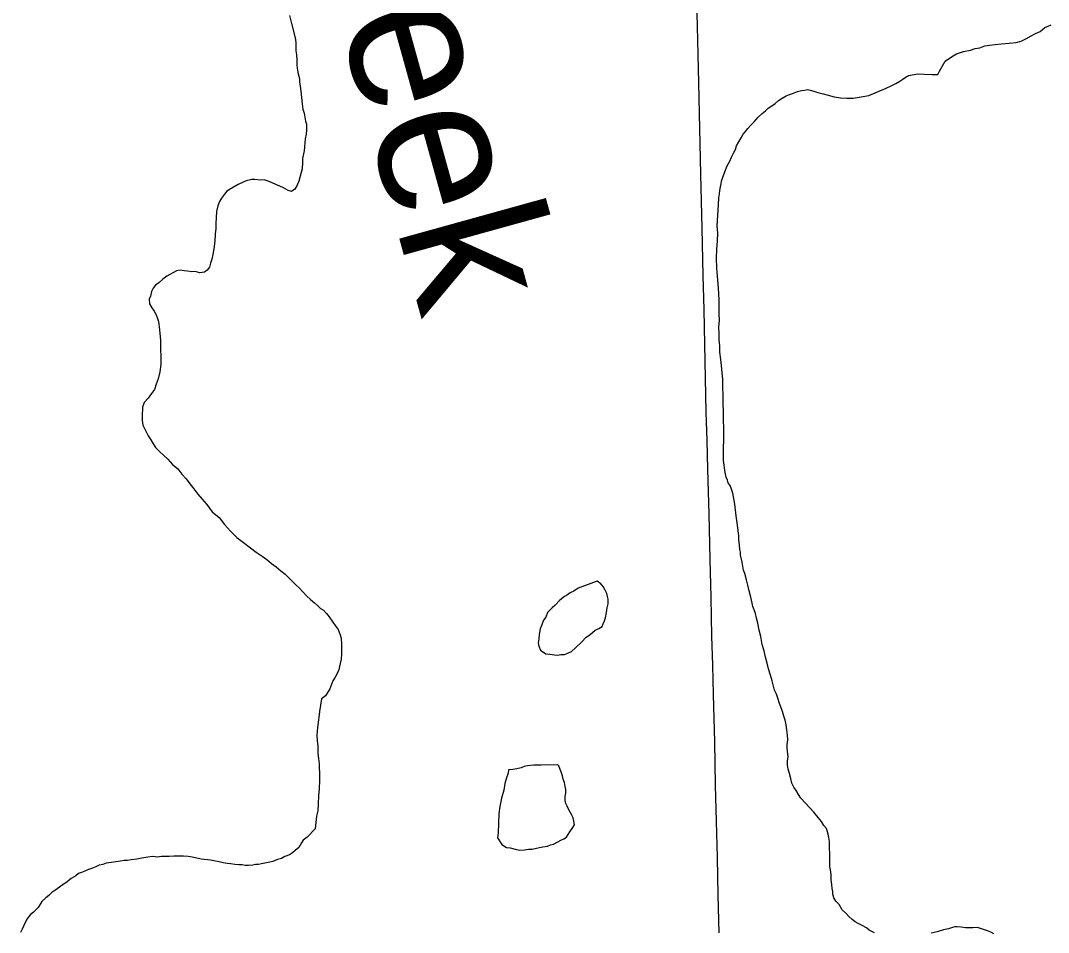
# Model space of a CAD drawing. Extents: x 103424 to 286016, y 38711 to 110967.
# Drawn here: x 139548 to 143130, y 72722 to 75900 of the extents above; entities that cross this region are included whole.
import ezdxf

# ---------------------------------------------------------------- set-up
doc = ezdxf.new("R2010")
doc.units = 0
for name, color, linetype in [('GM_X_County_Road', 7, 'Continuous'), ('GM_X_Minor_Lake', 7, 'Continuous'), ('GM_X_Minor_River', 7, 'Continuous'), ('GM_X_Minor_River_Text', 7, 'Continuous')]:
    doc.layers.add(name, color=color, linetype=linetype)

msp = doc.modelspace()

# ---------------------------------------------------------------- linework, layer by layer
at = {"layer": 'GM_X_County_Road'}
msp.add_lwpolyline([(141982.1, 72720.2), (141979.1, 72851.4), (141976.1, 72982.6), (141973, 73108.7), (141969.8, 73234.8), (141966.9, 73385.6), (141962.6, 73550.6), (141959.9, 73652.8), (141957.3, 73754.9), (141954.3, 73889.1), (141951.3, 74023.3), (141947.3, 74180), (141943.4, 74336.7), (141940.6, 74436), (141937.7, 74535.2), (141935.4, 74653.4), (141933.1, 74771.5), (141929.8, 74891.5), (141926.5, 75011.4), (141922.8, 75176.5), (141920.6, 75270.6), (141918.5, 75364.8), (141915.1, 75524), (141911.6, 75683.2), (141909.1, 75781.4), (141906.6, 75879.7), (141904, 76017.9)], dxfattribs=at)
at = {"layer": 'GM_X_Minor_Lake'}
for points in [[(141557.4, 73945.8), (141491.6, 73921.6), (141475.6, 73911.2), (141463.6, 73905), (141453.6, 73898.7), (141443.6, 73892.5), (141427.7, 73880.1), (141409.9, 73861.6), (141400, 73853.3), (141384.1, 73836.9), (141378.4, 73820.6), (141370.5, 73810.4), (141364.7, 73794.1), (141358.9, 73779.8), (141355.2, 73759.6), (141353.5, 73745.4), (141351.7, 73731.2), (141353.9, 73719.2), (141360.2, 73705.1), (141378.6, 73693.3), (141392.8, 73691.6), (141409, 73689.8), (141419.1, 73688), (141431.1, 73690.2)], [(141557.4, 73945.8), (141491.6, 73921.6), (141475.6, 73911.2), (141463.6, 73905), (141453.6, 73898.7), (141443.6, 73892.5), (141427.7, 73880.1), (141409.9, 73861.6), (141400, 73853.3), (141384.1, 73836.9), (141378.4, 73820.6), (141370.5, 73810.4), (141364.7, 73794.1), (141358.9, 73779.8), (141355.2, 73759.6), (141353.5, 73745.4), (141351.7, 73731.2), (141353.9, 73719.2), (141360.2, 73705.1), (141378.6, 73693.3), (141392.8, 73691.6), (141409, 73689.8), (141419.1, 73688), (141431.1, 73690.2), (141443.2, 73690.5), (141455.3, 73694.7), (141467.3, 73701), (141481.2, 73713.4), (141503, 73734), (141518.8, 73750.4), (141528.8, 73756.6), (141540.7, 73767), (141550.7, 73775.2), (141562.7, 73781.5), (141574.7, 73787.8), (141578.5, 73797.9), (141582.4, 73808.1), (141586.2, 73818.3), (141589.9, 73836.5), (141591.7, 73852.7), (141595.4, 73866.9), (141595.2, 73883.1), (141593, 73893.1), (141590.8, 73903.2), (141584.5, 73917.2), (141578.2, 73927.2), (141570, 73937.2), (141557.4, 73945.8)], [(141431.1, 73690.2), (141443.2, 73690.5), (141455.3, 73694.7), (141467.3, 73701), (141481.2, 73713.4), (141503, 73734), (141518.8, 73750.4), (141528.8, 73756.6), (141540.7, 73767), (141550.7, 73775.2), (141562.7, 73781.5), (141574.7, 73787.8), (141578.5, 73797.9), (141582.4, 73808.1), (141586.2, 73818.3), (141589.9, 73836.5), (141591.7, 73852.7), (141595.4, 73866.9), (141595.2, 73883.1), (141593, 73893.1), (141590.8, 73903.2), (141584.5, 73917.2), (141578.2, 73927.2), (141570, 73937.2), (141557.4, 73945.8)], [(141420.6, 73305.5), (141361.3, 73305.2), (141337.1, 73304.7), (141315, 73302.3), (141302.9, 73300.1), (141292.9, 73295.9), (141276.8, 73291.5), (141262.8, 73289.3), (141248.6, 73289), (141246.8, 73276.8), (141241.1, 73260.6), (141235.4, 73240.3), (141231.8, 73218), (141224.2, 73189.6), (141218.6, 73161.2), (141215.1, 73134.9), (141213.6, 73102.5), (141212.2, 73068.1), (141210.5, 73052), (141225.1, 73028), (141241.4, 73018.2), (141253.5, 73016.4), (141275.8, 73010.7), (141288, 73008.9), (141304.1, 73009.2), (141318.2, 73011.5), (141330.3, 73011.7), (141346.4, 73016), (141356.4, 73018.2)], [(141420.6, 73305.5), (141361.3, 73305.2), (141337.1, 73304.7), (141315, 73302.3), (141302.9, 73300.1), (141292.9, 73295.9), (141276.8, 73291.5), (141262.8, 73289.3), (141248.6, 73289), (141246.8, 73276.8), (141241.1, 73260.6), (141235.4, 73240.3), (141231.8, 73218), (141224.2, 73189.6), (141218.6, 73161.2), (141215.1, 73134.9), (141213.6, 73102.5), (141212.2, 73068.1), (141210.5, 73052), (141225.1, 73028), (141241.4, 73018.2), (141253.5, 73016.4), (141275.8, 73010.7), (141288, 73008.9), (141304.1, 73009.2), (141318.2, 73011.5), (141330.3, 73011.7), (141346.4, 73016), (141356.4, 73018.2), (141368.5, 73020.4), (141384.6, 73022.8), (141394.6, 73027), (141404.6, 73029.2), (141420.6, 73037.5), (141430.6, 73043.8), (141440.6, 73048), (141450.6, 73054.2), (141462.4, 73072.6), (141472.2, 73087), (141478.1, 73097.2), (141475.8, 73109.2), (141473.6, 73121.3), (141467.3, 73133.3), (141456.9, 73151.3), (141452.7, 73161.4), (141448.5, 73171.4), (141446.3, 73181.4), (141446.1, 73195.6), (141447.9, 73207.7), (141447.6, 73219.8), (141445.4, 73229.9), (141443.2, 73244), (141438.9, 73256), (141436.7, 73268.1), (141432.5, 73278.2), (141428.2, 73290.2), (141424, 73302.2), (141420.6, 73305.5)], [(141356.4, 73018.2), (141368.5, 73020.4), (141384.6, 73022.8), (141394.6, 73027), (141404.6, 73029.2), (141420.6, 73037.5), (141430.6, 73043.8), (141440.6, 73048), (141450.6, 73054.2), (141462.4, 73072.6), (141472.2, 73087), (141478.1, 73097.2), (141475.8, 73109.2), (141473.6, 73121.3), (141467.3, 73133.3), (141456.9, 73151.3), (141452.7, 73161.4), (141448.5, 73171.4), (141446.3, 73181.4), (141446.1, 73195.6), (141447.9, 73207.7), (141447.6, 73219.8), (141445.4, 73229.9), (141443.2, 73244), (141438.9, 73256), (141436.7, 73268.1), (141432.5, 73278.2), (141428.2, 73290.2), (141424, 73302.2), (141420.6, 73305.5)]]:
    msp.add_lwpolyline(points, dxfattribs=at)
at = {"layer": 'GM_X_Minor_River'}
for points in [[(140485.2, 75917.6), (140491.8, 75889.5), (140504.8, 75839.2), (140507.1, 75823.1), (140507.3, 75808.9)], [(142215.5, 75637.6), (142227.5, 75641.9), (142237.5, 75646.1), (142255.6, 75652.5), (142269.6, 75656.7), (142279.7, 75656.9), (142289.8, 75659.1), (142299.9, 75657.3), (142312.1, 75653.5), (142326.3, 75649.7), (142344.5, 75644), (142362.8, 75640.2), (142383, 75634.5), (142405.3, 75630.9), (142427.5, 75629.3), (142449.7, 75629.7), (142477.9, 75634.2), (142504, 75638.7), (142564.1, 75664.1), (142582.1, 75672.5), (142598.1, 75680.8), (142612.1, 75689.2), (142622.1, 75695.4), (142634, 75703.7), (142644, 75707.9), (142674.2, 75714.5), (142696.4, 75712.9), (142724.7, 75711.4), (142744.9, 75711.7), (142750.7, 75724), (142770.3, 75758.7), (142792.2, 75773.2), (142810.2, 75783.6), (142834.2, 75792.1), (142858.4, 75796.6), (142874.4, 75803), (142890.5, 75805.3), (142908.5, 75811.7), (142924.6, 75814), (142944.8, 75816.3), (142966.9, 75818.7), (142993.1, 75821.2), (143017.3, 75823.7), (143035.4, 75828.1), (143051.4, 75836.4), (143069.3, 75846.9), (143085.3, 75855.2), (143101.4, 75861.6), (143117.2, 75876), (143139.3, 75884.5)], [(140507.3, 75808.9), (140507.6, 75794.8), (140509.9, 75780.7), (140510.2, 75762.5), (140510.5, 75744.4), (140512.9, 75726.2), (140515.1, 75714.1), (140519.4, 75698.1), (140519.6, 75685.9), (140521.9, 75671.8), (140524.2, 75653.7), (140526.7, 75631.5), (140529.1, 75609.3), (140531.4, 75591.2), (140535.7, 75577.1), (140538, 75563), (140540.3, 75548.9), (140544.5, 75538.9), (140544.8, 75518.7), (140543.1, 75504.5), (140539.3, 75488.3), (140536, 75445.8), (140530.5, 75419.5), (140530.7, 75405.3), (140529.1, 75383.1), (140525.3, 75370.9), (140517.8, 75340.5), (140512, 75326.2), (140504.1, 75311.9), (140492.2, 75303.6), (140480, 75307.5), (140463.7, 75317.3), (140451.5, 75323.1), (140437.2, 75328.9), (140425, 75334.8), (140410.8, 75340.6), (140396.6, 75344.3), (140384.5, 75344.1), (140364.3, 75345.8), (140354.2, 75345.6), (140334.1, 75341.2), (140324.1, 75337), (140306.1, 75328.6), (140284.1, 75316.1), (140266.1, 75305.6), (140258.3, 75295.4), (140248.4, 75281.1), (140240.6, 75268.8), (140234.8, 75254.6), (140231.1, 75234.3), (140229.5, 75212.1), (140227.8, 75193.8), (140228.1, 75175.7), (140226.5, 75155.4), (140224.9, 75131.2), (140221.3, 75104.8), (140217.6, 75084.6), (140213.9, 75068.3), (140210.1, 75054.1), (140206.3, 75039.9), (140198.5, 75029.7), (140188.5, 75023.4), (140172.4, 75021.1), (140156.2, 75024.9), (140144.1, 75024.7), (140129.9, 75026.4), (140117.8, 75028.2), (140103.6, 75030), (140091.5, 75027.8), (140057.6, 75009), (140043.6, 74998.6), (140029.7, 74986.2), (140017.8, 74978), (140009.9, 74967.7), (140004, 74955.5), (140000.3, 74939.3), (139996.4, 74929.1), (139996.7, 74912.9), (140005.1, 74898.9), (140013.3, 74887), (140019.6, 74877), (140023.8, 74864.9), (140028.1, 74850.9), (140030.5, 74832.7), (140032.9, 74810.6), (140035.4, 74784.3), (140035.8, 74758.1), (140036.4, 74725.8), (140036.8, 74701.6), (140033.3, 74675.2), (140027.7, 74650.9), (140019.9, 74632.6), (140014.2, 74614.3), (140004.4, 74600), (139992.5, 74583.6), (139978.7, 74569.2), (139972.9, 74552.9), (139971.5, 74520.6), (139971.7, 74506.4), (139974, 74490.3), (139984.5, 74468.3)], [(142167.3, 73598.4), (142160.9, 73618.5), (142154.4, 73640.6), (142150, 73660.7), (142143.6, 73680.8), (142139.2, 73703), (142132.7, 73725.1), (142128.2, 73753.3), (142121.7, 73775.4), (142117.3, 73799.5), (142112.9, 73817.6), (142108.6, 73833.7), (142104.3, 73845.8), (142100.1, 73857.8), (142097.8, 73869.9), (142093.4, 73890), (142087, 73912.1), (142082.6, 73932.2), (142078.2, 73950.3), (142071.8, 73972.4), (142067.5, 73984.5), (142063, 74012.7), (142060.8, 74022.7), (142056.5, 74036.8), (142056.3, 74046.9), (142054.1, 74057), (142053.9, 74071.1), (142051.5, 74091.3), (142051.2, 74105.4), (142048.9, 74121.5), (142046.6, 74141.7), (142041.9, 74173.9), (142037.2, 74214.2), (142030.4, 74252.5), (142022, 74276.6), (142013.7, 74288.6), (142011.5, 74298.6), (142007.3, 74308.6), (142002.9, 74324.7), (141998.1, 74367.1), (141997.4, 74405.4), (141998.8, 74443.8), (141998.2, 74478.2), (141997.6, 74508.5), (141997.1, 74536.7), (141996.6, 74565), (141996.1, 74593.3), (141995.6, 74623.6), (141995.1, 74649.8), (141992.7, 74672), (141990.2, 74698.2), (141987.8, 74718.4), (141985.3, 74744.6), (141984.9, 74766.8), (141982.5, 74787), (141982.1, 74809.2), (141981.7, 74831.4), (141983.3, 74855.7), (141982.9, 74877.9), (141982.5, 74900.1), (141982.1, 74924.3), (141981.7, 74948.6), (141979, 74982.9), (141976.6, 75009.1), (141974, 75037.3), (141973.4, 75071.6), (141974.9, 75102), (141976.3, 75132.3), (141977.9, 75158.6), (141975.4, 75184.8), (141980.2, 75257.6), (141981.7, 75281.9), (141983.5, 75296.1), (141985.3, 75308.2), (141987.1, 75320.4), (141988.9, 75330.5), (141990.8, 75340.6), (141994.6, 75350.8), (142002.3, 75373.2), (142010, 75393.5), (142019.8, 75409.9), (142025.6, 75424.1), (142033.4, 75440.4), (142039.3, 75450.6), (142043.1, 75462.8), (142050.9, 75477.1), (142058.7, 75491.3), (142066.6, 75503.6), (142074.4, 75513.8), (142082.3, 75524.1), (142092.2, 75534.4), (142104.1, 75546.7), (142118, 75563.1), (142131.9, 75575.5), (142143.8, 75585.8), (142153.7, 75594.1), (142165.7, 75602.4), (142177.6, 75610.7), (142189.6, 75621), (142201.5, 75629.3), (142215.5, 75637.6)], [(139984.5, 74468.3), (139992.9, 74452.3), (140001.2, 74438.3), (140009.5, 74424.3), (140017.8, 74412.3), (140032.2, 74398.4), (140046.6, 74384.6), (140060.9, 74370.7), (140077.4, 74352.8), (140095.8, 74337), (140110.3, 74319), (140124.7, 74303.1), (140137.1, 74285.2), (140151.6, 74267.3), (140166, 74249.3), (140180.5, 74231.4), (140196.9, 74213.5), (140215.6, 74187.6), (140240.1, 74167.8), (140258.7, 74143.9), (140279.3, 74120.1), (140301.9, 74098.2), (140324.4, 74080.5), (140348.9, 74062.7), (140369.4, 74046.9), (140389.8, 74033.2), (140406.2, 74021.3), (140422.6, 74007.5), (140438.9, 73995.7), (140455.3, 73981.8), (140469.7, 73969.9), (140484, 73956.1), (140496.4, 73944.2), (140508.7, 73932.3), (140518.9, 73922.3), (140531.3, 73908.4), (140543.7, 73894.5), (140558, 73882.6), (140572.3, 73870.8), (140582.6, 73860.9), (140592.9, 73850.9), (140603.1, 73845.1), (140613.4, 73833.1), (140623.7, 73821.2), (140636.1, 73803.2), (140644.4, 73791.3), (140654.7, 73777.3), (140661.1, 73759.2), (140665.4, 73747.2), (140665.7, 73727), (140666, 73710.8), (140666.3, 73692.7), (140664.6, 73674.5), (140655.3, 73633.9), (140643.6, 73611.5), (140635.7, 73599.2), (140626.1, 73570.7), (140610.4, 73546.2), (140596.5, 73535.9), (140592.9, 73513.6), (140589.2, 73491.3), (140585.7, 73463), (140582.1, 73436.6), (140580.6, 73408.3), (140580.9, 73390.1), (140583.3, 73372), (140583.5, 73359.9), (140583.8, 73345.7), (140586.1, 73327.6), (140588.4, 73309.5), (140588.6, 73299.4), (140589, 73275.1), (140589.5, 73252.9), (140588, 73222.6), (140586.4, 73198.3), (140584.9, 73170), (140583.3, 73145.7), (140579.6, 73127.5), (140574.3, 73083), (140546.6, 73054.2), (140532.7, 73043.8), (140526.8, 73033.6), (140517, 73017.3), (140505.1, 73007), (140495.1, 72998.7), (140485.2, 72992.5), (140469.1, 72986.1), (140457.1, 72979.8), (140443.1, 72975.6), (140427.1, 72969.2), (140417, 72967), (140398.9, 72962.7), (140386.9, 72960.4), (140376.8, 72958.2), (140366.7, 72958), (140356.7, 72955.8), (140342.5, 72955.6), (140330.4, 72955.4), (140320.3, 72957.2), (140308.2, 72957), (140294.1, 72958.7)], [(142524, 72720), (142505.7, 72729.8), (142495.5, 72737.7), (142481.2, 72745.5), (142466.9, 72753.3), (142456.7, 72759.2), (142446.5, 72767.1), (142434.2, 72777), (142423.9, 72788.9), (142411.6, 72800.8), (142401.2, 72818.8), (142388.9, 72830.7), (142382.6, 72842.7), (142378.3, 72854.7), (142378.2, 72864.8), (142376, 72874.9), (142375.7, 72889), (142373.4, 72905.2), (142373.1, 72923.3), (142370.8, 72939.5), (142368.5, 72951.5), (142368.3, 72963.6), (142368, 72979.8), (142367.7, 72998), (142367.4, 73014.1), (142367.2, 73026.3), (142367, 73038.4), (142364.7, 73052.5), (142362.5, 73064.6), (142356.1, 73084.6), (142347.8, 73094.6), (142339.5, 73108.6), (142327.1, 73122.5), (142312.7, 73140.4), (142283.9, 73172.2), (142267.4, 73190.1), (142259.1, 73202.1), (142250.8, 73216.1), (142242.5, 73228), (142236.2, 73242.1), (142231.9, 73258.2), (142227.5, 73276.3), (142223.2, 73290.3), (142221, 73304.4), (142220.7, 73318.6), (142222.4, 73334.8), (142220.1, 73352.9), (142219.9, 73365), (142219.7, 73377.1), (142221.4, 73393.3), (142221.1, 73409.5), (142218.8, 73427.6), (142216.4, 73445.8), (142212.1, 73461.8), (142207.8, 73475.9), (142203.5, 73492), (142197.1, 73508), (142192.9, 73520.1), (142186.5, 73538.1), (142182.2, 73552.2), (142175.9, 73566.2), (142171.6, 73580.3), (142167.3, 73598.4)], [(140294.1, 72958.7), (140279.9, 72960.5), (140267.8, 72962.3), (140253.6, 72964.1), (140239.4, 72967.9), (140221.2, 72971.6), (140209.1, 72973.4), (140176.7, 72976.8), (140162.5, 72980.6), (140146.3, 72984.4), (140132.2, 72986.1), (140116, 72987.9), (140101.9, 72987.6), (140081.7, 72987.3), (140065.5, 72987), (140051.4, 72986.7), (140039.3, 72986.5), (140025.2, 72984.2), (140009.1, 72986), (139990.9, 72983.6), (139970.8, 72981.2), (139952.7, 72976.9), (139932.6, 72974.5), (139920.5, 72972.2), (139908.4, 72972), (139896.3, 72969.8), (139880.2, 72967.5), (139864.1, 72965.2), (139846, 72962.8), (139834, 72958.6), (139821.9, 72956.3), (139809.9, 72950.1), (139797.9, 72945.8), (139783.9, 72941.5), (139771.9, 72935.2), (139759.8, 72931), (139749.8, 72926.8), (139739.9, 72918.5), (139723.9, 72910.1), (139710, 72897.7), (139688, 72883.2), (139670.1, 72870.8), (139656.2, 72860.4), (139646.3, 72850.1), (139636.3, 72841.9), (139622.4, 72829.5), (139608.7, 72809.1), (139592.8, 72792.6), (139582.9, 72784.4), (139569, 72768), (139559.4, 72745.6), (139553.5, 72733.3), (139547.7, 72721.1)], [(142939.7, 72717.4), (142929.5, 72723.2), (142917.4, 72727.1), (142907.2, 72730.9), (142897.1, 72734.8), (142882.9, 72738.6), (142866.7, 72738.3), (142850.6, 72738), (142840.5, 72737.8), (142826.3, 72739.6), (142812.2, 72741.3), (142802.1, 72741.1), (142782, 72734.7), (142764, 72730.4), (142741.9, 72723.9), (142721.8, 72719.5)]]:
    msp.add_lwpolyline(points, dxfattribs=at)

# ---------------------------------------------------------------- texts
at = {"layer": 'GM_X_Minor_River_Text'}
msp.add_text('Creek', height=503.46, rotation=285.4942, dxfattribs=at).set_placement((140465.6, 76589.8))

doc.saveas('drawing.dxf')
